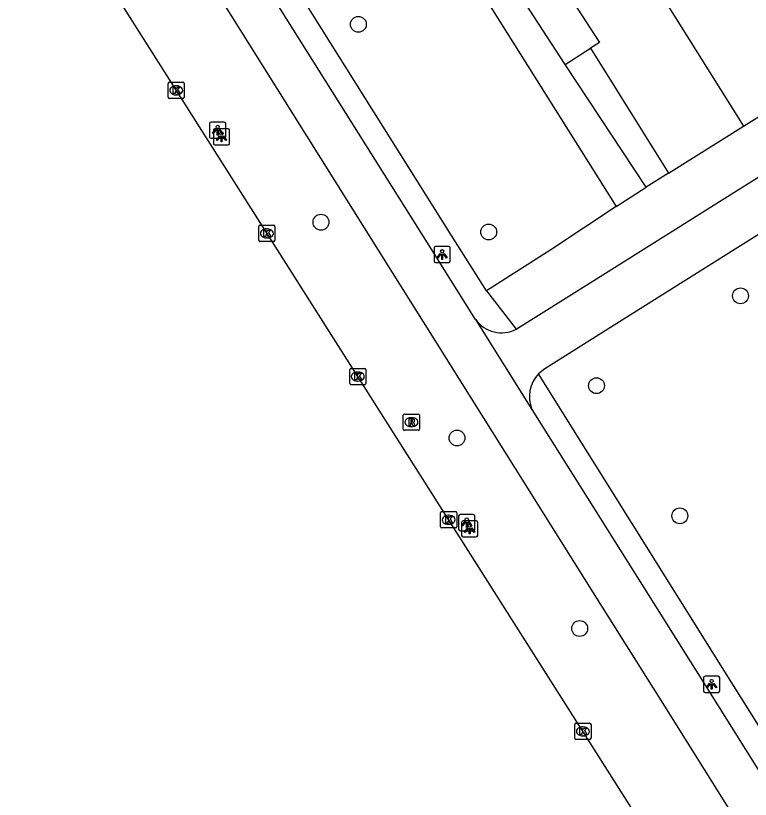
# Model space of a CAD drawing. Extents: x 160077 to 160945, y 386481 to 387498.
# Drawn here: x 160397.26 to 160442.55, y 386780.99 to 386829.32 of the extents above; entities that cross this region are included whole.
import ezdxf

# ---------------------------------------------------------------- set-up
doc = ezdxf.new("R2010")
doc.units = 0
for name, color, linetype in [('IMGEO_Boom', 7, 'Continuous'), ('IMGEO_Fietspad_gesloten', 7, 'Continuous'), ('IMGEO_Fietspad_open', 7, 'Continuous'), ('IMGEO_Groenvoorziening', 7, 'Continuous'), ('IMGEO_Kolk', 7, 'Continuous'), ('IMGEO_Lichtpunt', 7, 'Continuous'), ('IMGEO_Pand', 7, 'Continuous'), ('IMGEO_Rijbaan_regionaal_gesloten', 7, 'Continuous'), ('IMGEO_Rioolput', 7, 'Continuous'), ('IMGEO_Voetpad_open', 7, 'Continuous')]:
    doc.layers.add(name, color=color, linetype=linetype)

msp = doc.modelspace()

# ---------------------------------------------------------------- linework, layer by layer
at = {"layer": 'IMGEO_Boom'}
for centre in [(160418.384, 386828.788), (160416.078, 386816.582), (160426.419, 386815.979), (160441.939, 386812.042), (160433.06, 386806.5), (160424.463, 386803.275), (160438.197, 386798.472), (160432.028, 386791.524)]:
    msp.add_circle(centre, 0.489, dxfattribs=at)
at = {"layer": 'IMGEO_Fietspad_gesloten'}
for points in [[(160425.614, 386810.586), (160422.849, 386814.976), (160409.479, 386836.28), (160404.053, 386844.866)], [(160545.353, 386614.4), (160540.384, 386622.308), (160531.85, 386635.887), (160531.36, 386636.669), (160520.175, 386654.495), (160507.988, 386673.919), (160499.383, 386687.635), (160498.978, 386688.282), (160486.744, 386707.806), (160476.448, 386724.239), (160468.64, 386736.699), (160465.892, 386741.082), (160454.087, 386759.909), (160444.721, 386774.848), (160437.266, 386786.737), (160433.09, 386793.395), (160422.403, 386810.435), (160420.492, 386813.481), (160411.654, 386827.581), (160407.208, 386834.673), (160401.736, 386843.281)], [(160425.614, 386810.586), (160429.081, 386805.038)], [(160429.081, 386805.038), (160439.654, 386788.204), (160470.983, 386738.226), (160501.792, 386689.072), (160505.238, 386683.614)]]:
    msp.add_lwpolyline(points, dxfattribs=at)
at = {"layer": 'IMGEO_Fietspad_open'}
for points in [[(160428.114, 386809.982), (160432.725, 386812.888), (160440.967, 386818.07), (160460.873, 386830.588), (160475.724, 386839.906)], [(160460.073, 386826.509), (160434.31, 386810.339), (160429.869, 386807.54), (160429.484, 386807.235)]]:
    msp.add_lwpolyline(points, dxfattribs=at)
for centre, radius, start, end in [((160427.214, 386811.731), 1.967, 215.6005, 297.2347), ((160430.978, 386805.825), 2.054, 136.6745, 202.5369)]:
    msp.add_arc(centre, radius, start, end, dxfattribs=at)
at = {"layer": 'IMGEO_Groenvoorziening'}
for points in [[(160428.712, 386843.93), (160442.116, 386822.499)], [(160432.701, 386827.317), (160437.5, 386819.612)]]:
    msp.add_lwpolyline(points, dxfattribs=at)
at = {"layer": 'IMGEO_Kolk'}
for p, q in [((160406.726, 386825.219), (160407.578, 386825.219)), ((160406.651, 386824.293), (160406.651, 386825.145)), ((160407.139, 386824.999), (160407.164, 386824.999)), ((160407.652, 386825.145), (160407.652, 386824.293)), ((160407.162, 386824.439), (160407.137, 386824.439)), ((160407.578, 386824.219), (160406.726, 386824.219)), ((160412.242, 386815.469), (160412.242, 386816.321)), ((160412.317, 386816.395), (160413.169, 386816.395)), ((160412.73, 386816.175), (160412.755, 386816.175)), ((160413.243, 386816.321), (160413.243, 386815.469)), ((160412.753, 386815.615), (160412.728, 386815.615)), ((160413.169, 386815.395), (160412.317, 386815.395)), ((160417.848, 386806.638), (160417.848, 386807.49)), ((160417.923, 386807.564), (160418.775, 386807.564)), ((160418.336, 386807.344), (160418.361, 386807.344)), ((160418.849, 386807.49), (160418.849, 386806.638)), ((160418.775, 386806.564), (160417.923, 386806.564)), ((160418.359, 386806.784), (160418.334, 386806.784)), ((160423.449, 386797.806), (160423.449, 386798.658)), ((160423.524, 386798.732), (160424.376, 386798.732)), ((160424.45, 386798.658), (160424.45, 386797.806)), ((160423.937, 386798.512), (160423.962, 386798.512)), ((160424.376, 386797.732), (160423.524, 386797.732)), ((160423.96, 386797.952), (160423.935, 386797.952)), ((160431.724, 386784.755), (160431.724, 386785.607)), ((160431.799, 386785.681), (160432.651, 386785.681)), ((160432.725, 386785.607), (160432.725, 386784.755)), ((160432.212, 386785.461), (160432.237, 386785.461)), ((160432.651, 386784.681), (160431.799, 386784.681)), ((160432.235, 386784.901), (160432.21, 386784.901))]:
    msp.add_line(p, q, dxfattribs=at)
for points in [[(160406.726, 386825.219), (160407.578, 386825.219)], [(160406.651, 386824.293), (160406.651, 386825.145)], [(160406.972, 386824.919), (160407.095, 386824.919), (160407.095, 386824.768), (160407.225, 386824.919), (160407.389, 386824.919), (160407.243, 386824.768), (160407.396, 386824.519), (160407.244, 386824.519), (160407.159, 386824.683), (160407.095, 386824.616), (160407.095, 386824.519), (160406.972, 386824.519), (160406.972, 386824.919)], [(160407.652, 386825.145), (160407.652, 386824.293)], [(160407.578, 386824.219), (160406.726, 386824.219)], [(160412.242, 386815.469), (160412.242, 386816.321)], [(160412.317, 386816.395), (160413.169, 386816.395)], [(160412.563, 386816.095), (160412.686, 386816.095), (160412.686, 386815.944), (160412.816, 386816.095), (160412.98, 386816.095), (160412.834, 386815.944), (160412.987, 386815.695), (160412.835, 386815.695), (160412.75, 386815.859), (160412.686, 386815.792), (160412.686, 386815.695), (160412.563, 386815.695), (160412.563, 386816.095)], [(160413.243, 386816.321), (160413.243, 386815.469)], [(160413.169, 386815.395), (160412.317, 386815.395)], [(160417.848, 386806.638), (160417.848, 386807.49)], [(160417.923, 386807.564), (160418.775, 386807.564)], [(160418.849, 386807.49), (160418.849, 386806.638)], [(160418.169, 386807.264), (160418.292, 386807.264), (160418.292, 386807.113), (160418.422, 386807.264), (160418.586, 386807.264), (160418.44, 386807.113), (160418.593, 386806.864), (160418.441, 386806.864), (160418.356, 386807.028), (160418.292, 386806.961), (160418.292, 386806.864), (160418.169, 386806.864), (160418.169, 386807.264)], [(160418.775, 386806.564), (160417.923, 386806.564)], [(160423.449, 386797.806), (160423.449, 386798.658)], [(160423.524, 386798.732), (160424.376, 386798.732)], [(160424.45, 386798.658), (160424.45, 386797.806)], [(160423.77, 386798.432), (160423.893, 386798.432), (160423.893, 386798.281), (160424.023, 386798.432), (160424.187, 386798.432), (160424.041, 386798.281), (160424.194, 386798.032), (160424.042, 386798.032), (160423.957, 386798.196), (160423.893, 386798.129), (160423.893, 386798.032), (160423.77, 386798.032), (160423.77, 386798.432)], [(160424.376, 386797.732), (160423.524, 386797.732)], [(160431.724, 386784.755), (160431.724, 386785.607)], [(160431.799, 386785.681), (160432.651, 386785.681)], [(160432.725, 386785.607), (160432.725, 386784.755)], [(160432.045, 386785.381), (160432.168, 386785.381), (160432.168, 386785.23), (160432.298, 386785.381), (160432.462, 386785.381), (160432.316, 386785.23), (160432.469, 386784.981), (160432.317, 386784.981), (160432.232, 386785.145), (160432.168, 386785.078), (160432.168, 386784.981), (160432.045, 386784.981), (160432.045, 386785.381)], [(160432.651, 386784.681), (160431.799, 386784.681)]]:
    msp.add_lwpolyline(points, dxfattribs=at)
for centre, start, end in [((160406.728, 386825.143), 91.552, 178.448), ((160406.728, 386825.143), 91.552, 178.448), ((160407.576, 386825.143), 1.552, 88.448), ((160407.576, 386825.143), 1.552, 88.448), ((160406.728, 386824.295), 181.552, 268.448), ((160406.728, 386824.295), 181.552, 268.448), ((160407.576, 386824.295), 271.552, 358.448), ((160407.576, 386824.295), 271.552, 358.448), ((160412.319, 386816.319), 91.552, 178.448), ((160412.319, 386816.319), 91.552, 178.448), ((160413.167, 386816.319), 1.552, 88.448), ((160413.167, 386816.319), 1.552, 88.448), ((160412.319, 386815.471), 181.552, 268.448), ((160412.319, 386815.471), 181.552, 268.448), ((160413.167, 386815.471), 271.552, 358.448), ((160413.167, 386815.471), 271.552, 358.448), ((160417.925, 386807.488), 91.552, 178.448), ((160417.925, 386807.488), 91.552, 178.448), ((160418.773, 386807.488), 1.552, 88.448), ((160418.773, 386807.488), 1.552, 88.448), ((160417.925, 386806.64), 181.552, 268.448), ((160417.925, 386806.64), 181.552, 268.448), ((160418.773, 386806.64), 271.552, 358.448), ((160418.773, 386806.64), 271.552, 358.448), ((160423.526, 386798.656), 91.552, 178.448), ((160423.526, 386798.656), 91.552, 178.448), ((160424.374, 386798.656), 1.552, 88.448), ((160424.374, 386798.656), 1.552, 88.448), ((160423.526, 386797.808), 181.552, 268.448), ((160423.526, 386797.808), 181.552, 268.448), ((160424.374, 386797.808), 271.552, 358.448), ((160424.374, 386797.808), 271.552, 358.448), ((160431.801, 386785.605), 91.552, 178.448), ((160431.801, 386785.605), 91.552, 178.448), ((160432.649, 386785.605), 1.552, 88.448), ((160432.649, 386785.605), 1.552, 88.448), ((160431.801, 386784.757), 181.552, 268.448), ((160431.801, 386784.757), 181.552, 268.448), ((160432.649, 386784.757), 271.552, 358.448), ((160432.649, 386784.757), 271.552, 358.448)]:
    msp.add_arc(centre, 0.0765, start, end, dxfattribs=at)
for centre, major_axis, ratio, start_param, end_param in [((160407.138, 386824.719), (-0.387, 0.002), 0.722429, 4.712389, 7.853982), ((160407.163, 386824.719), (-0.39, 0.002), 0.717154, 1.570796, 4.712389), ((160412.729, 386815.895), (-0.387, 0.002), 0.722429, 4.712389, 7.853982), ((160412.754, 386815.895), (-0.39, 0.002), 0.717154, 1.570796, 4.712389), ((160418.335, 386807.064), (-0.387, 0.002), 0.722429, 4.712389, 7.853982), ((160418.36, 386807.064), (-0.39, 0.002), 0.717154, 1.570796, 4.712389), ((160423.936, 386798.232), (-0.387, 0.002), 0.722429, 4.712389, 7.853982), ((160423.961, 386798.232), (-0.39, 0.002), 0.717154, 1.570796, 4.712389), ((160432.211, 386785.181), (-0.387, 0.002), 0.722429, 4.712389, 7.853982), ((160432.236, 386785.181), (-0.39, 0.002), 0.717154, 1.570796, 4.712389)]:
    msp.add_ellipse(centre, major_axis=major_axis, ratio=ratio, start_param=start_param, end_param=end_param, dxfattribs=at)
at = {"layer": 'IMGEO_Lichtpunt'}
for p, q in [((160409.209, 386822.665), (160409.209, 386821.858)), ((160409.209, 386822.665), (160409.209, 386821.858)), ((160410.111, 386822.76), (160409.303, 386822.76)), ((160410.111, 386822.76), (160409.303, 386822.76)), ((160410.347, 386822.346), (160409.539, 386822.346)), ((160410.347, 386822.346), (160409.539, 386822.346)), ((160410.205, 386821.858), (160410.205, 386822.665)), ((160410.205, 386821.858), (160410.205, 386822.665)), ((160409.445, 386822.251), (160409.445, 386821.444)), ((160409.445, 386822.251), (160409.445, 386821.444)), ((160410.441, 386821.444), (160410.441, 386822.251)), ((160410.441, 386821.444), (160410.441, 386822.251)), ((160409.303, 386821.764), (160410.111, 386821.764)), ((160409.303, 386821.764), (160410.111, 386821.764)), ((160409.539, 386821.35), (160410.347, 386821.35)), ((160409.539, 386821.35), (160410.347, 386821.35)), ((160423.954, 386815.092), (160423.146, 386815.092)), ((160423.954, 386815.092), (160423.146, 386815.092)), ((160423.052, 386814.997), (160423.052, 386814.19)), ((160423.052, 386814.997), (160423.052, 386814.19)), ((160424.048, 386814.19), (160424.048, 386814.997)), ((160424.048, 386814.19), (160424.048, 386814.997)), ((160423.146, 386814.096), (160423.954, 386814.096)), ((160423.146, 386814.096), (160423.954, 386814.096)), ((160424.565, 386798.458), (160424.565, 386797.651)), ((160424.565, 386798.458), (160424.565, 386797.651)), ((160425.467, 386798.553), (160424.659, 386798.553)), ((160425.467, 386798.553), (160424.659, 386798.553)), ((160425.649, 386798.168), (160424.841, 386798.168)), ((160425.649, 386798.168), (160424.841, 386798.168)), ((160425.561, 386797.651), (160425.561, 386798.458)), ((160425.561, 386797.651), (160425.561, 386798.458)), ((160424.747, 386798.073), (160424.747, 386797.266)), ((160424.747, 386798.073), (160424.747, 386797.266)), ((160425.743, 386797.266), (160425.743, 386798.073)), ((160425.743, 386797.266), (160425.743, 386798.073)), ((160424.659, 386797.557), (160425.467, 386797.557)), ((160424.659, 386797.557), (160425.467, 386797.557)), ((160424.841, 386797.172), (160425.649, 386797.172)), ((160424.841, 386797.172), (160425.649, 386797.172)), ((160439.662, 386788.487), (160439.662, 386787.68)), ((160439.662, 386788.487), (160439.662, 386787.68)), ((160440.564, 386788.582), (160439.756, 386788.582)), ((160440.564, 386788.582), (160439.756, 386788.582)), ((160440.658, 386787.68), (160440.658, 386788.487)), ((160440.658, 386787.68), (160440.658, 386788.487)), ((160439.756, 386787.586), (160440.564, 386787.586)), ((160439.756, 386787.586), (160440.564, 386787.586))]:
    msp.add_line(p, q, dxfattribs=at)
for points in [[(160409.583, 386822.329), (160409.622, 386822.301), (160409.434, 386822.039), (160409.396, 386822.066), (160409.583, 386822.329)], [(160409.795, 386822.301), (160409.833, 386822.328), (160410.02, 386822.066), (160409.981, 386822.038), (160409.795, 386822.301)], [(160409.819, 386821.915), (160409.858, 386821.887), (160409.67, 386821.625), (160409.632, 386821.652), (160409.819, 386821.915)], [(160409.685, 386822.281), (160409.732, 386822.281), (160409.732, 386821.959), (160409.685, 386821.959), (160409.685, 386822.281)], [(160409.921, 386821.867), (160409.968, 386821.867), (160409.968, 386821.545), (160409.921, 386821.545), (160409.921, 386821.867)], [(160410.031, 386821.887), (160410.069, 386821.914), (160410.256, 386821.652), (160410.217, 386821.624), (160410.031, 386821.887)], [(160423.426, 386814.661), (160423.465, 386814.633), (160423.277, 386814.371), (160423.239, 386814.398), (160423.426, 386814.661)], [(160423.528, 386814.613), (160423.575, 386814.613), (160423.575, 386814.291), (160423.528, 386814.291), (160423.528, 386814.613)], [(160423.638, 386814.633), (160423.676, 386814.66), (160423.863, 386814.398), (160423.824, 386814.37), (160423.638, 386814.633)], [(160424.939, 386798.122), (160424.978, 386798.094), (160424.79, 386797.832), (160424.752, 386797.859), (160424.939, 386798.122)], [(160425.121, 386797.737), (160425.16, 386797.709), (160424.972, 386797.447), (160424.934, 386797.474), (160425.121, 386797.737)], [(160425.041, 386798.074), (160425.088, 386798.074), (160425.088, 386797.752), (160425.041, 386797.752), (160425.041, 386798.074)], [(160425.151, 386798.094), (160425.189, 386798.121), (160425.376, 386797.859), (160425.337, 386797.831), (160425.151, 386798.094)], [(160425.223, 386797.689), (160425.27, 386797.689), (160425.27, 386797.367), (160425.223, 386797.367), (160425.223, 386797.689)], [(160425.333, 386797.709), (160425.371, 386797.736), (160425.558, 386797.474), (160425.519, 386797.446), (160425.333, 386797.709)], [(160440.036, 386788.151), (160440.075, 386788.123), (160439.887, 386787.861), (160439.849, 386787.888), (160440.036, 386788.151)], [(160440.138, 386788.103), (160440.185, 386788.103), (160440.185, 386787.781), (160440.138, 386787.781), (160440.138, 386788.103)], [(160440.248, 386788.123), (160440.286, 386788.15), (160440.473, 386787.888), (160440.434, 386787.86), (160440.248, 386788.123)]]:
    msp.add_lwpolyline(points, dxfattribs=at)
for centre in [(160409.708, 386822.463), (160409.944, 386822.049), (160423.551, 386814.795), (160425.064, 386798.256), (160425.246, 386797.871), (160440.161, 386788.285)]:
    msp.add_circle(centre, 0.0994, dxfattribs=at)
for centre, start, end in [((160409.303, 386822.665), 90, 180), ((160409.303, 386822.665), 90, 180), ((160409.539, 386822.251), 90, 180), ((160409.539, 386822.251), 90, 180), ((160410.111, 386822.665), 0, 90), ((160410.111, 386822.665), 0, 90), ((160410.347, 386822.251), 0, 90), ((160410.347, 386822.251), 0, 90), ((160409.303, 386821.858), 180, 270), ((160409.303, 386821.858), 180, 270), ((160410.111, 386821.858), 270, 0), ((160410.111, 386821.858), 270, 360), ((160409.539, 386821.444), 180, 270), ((160409.539, 386821.444), 180, 270), ((160410.347, 386821.444), 270, 0), ((160410.347, 386821.444), 270, 360), ((160423.146, 386814.997), 90, 180), ((160423.146, 386814.997), 90, 180), ((160423.954, 386814.997), 0, 90), ((160423.954, 386814.997), 0, 90), ((160423.146, 386814.19), 180, 270), ((160423.146, 386814.19), 180, 270), ((160423.954, 386814.19), 270, 0), ((160423.954, 386814.19), 270, 360), ((160424.659, 386798.458), 90, 180), ((160424.659, 386798.458), 90, 180), ((160424.841, 386798.073), 90, 180), ((160424.841, 386798.073), 90, 180), ((160425.467, 386798.458), 0, 90), ((160425.467, 386798.458), 0, 90), ((160425.649, 386798.073), 0, 90), ((160425.649, 386798.073), 0, 90), ((160424.659, 386797.651), 180, 270), ((160424.659, 386797.651), 180, 270), ((160424.841, 386797.266), 180, 270), ((160424.841, 386797.266), 180, 270), ((160425.467, 386797.651), 270, 0), ((160425.467, 386797.651), 270, 360), ((160425.649, 386797.266), 270, 0), ((160425.649, 386797.266), 270, 360), ((160439.756, 386788.487), 90, 180), ((160439.756, 386788.487), 90, 180), ((160440.564, 386788.487), 0, 90), ((160440.564, 386788.487), 0, 90), ((160439.756, 386787.68), 180, 270), ((160439.756, 386787.68), 180, 270), ((160440.564, 386787.68), 270, 0), ((160440.564, 386787.68), 270, 360)]:
    msp.add_arc(centre, 0.0946, start, end, dxfattribs=at)
at = {"layer": 'IMGEO_Pand'}
for points in [[(160429.504, 386832.45), (160429.968, 386832.749), (160433.24, 386827.664), (160432.701, 386827.317)], [(160431.123, 386826.302), (160427.851, 386831.387)], [(160431.123, 386826.302), (160432.701, 386827.317)]]:
    msp.add_lwpolyline(points, dxfattribs=at)
at = {"layer": 'IMGEO_Rijbaan_regionaal_gesloten'}
msp.add_lwpolyline([(160441.145, 386771.103), (160434.272, 386781.947), (160422.342, 386800.771), (160411.262, 386818.254), (160397.258, 386840.35)], dxfattribs=at)
at = {"layer": 'IMGEO_Rioolput'}
for p, q in [((160421.152, 386803.822), (160421.152, 386804.674)), ((160421.227, 386804.748), (160422.079, 386804.748)), ((160421.64, 386804.528), (160421.665, 386804.528)), ((160422.153, 386804.674), (160422.153, 386803.822)), ((160421.663, 386803.968), (160421.638, 386803.968)), ((160422.079, 386803.748), (160421.227, 386803.748))]:
    msp.add_line(p, q, dxfattribs=at)
for points in [[(160421.152, 386803.822), (160421.152, 386804.674)], [(160421.227, 386804.748), (160422.079, 386804.748)], [(160421.741, 386804.446), (160421.489, 386804.448), (160421.489, 386804.048)], [(160422.153, 386804.674), (160422.153, 386803.822)], [(160421.489, 386804.048), (160421.613, 386804.048), (160421.613, 386804.21), (160421.624, 386804.21)], [(160421.667, 386804.367), (160421.613, 386804.367), (160421.613, 386804.286)], [(160421.613, 386804.286), (160421.665, 386804.286)], [(160421.671, 386804.181), (160421.742, 386804.048), (160421.882, 386804.048), (160421.817, 386804.174)], [(160422.079, 386803.748), (160421.227, 386803.748)]]:
    msp.add_lwpolyline(points, dxfattribs=at)
for centre, radius, start, end in [((160421.229, 386804.672), 0.0765, 91.552, 178.448), ((160421.229, 386804.672), 0.0765, 91.552, 178.448), ((160421.74, 386804.336), 0.109, 350.3612, 89.416), ((160422.077, 386804.672), 0.0765, 1.552, 88.448), ((160422.077, 386804.672), 0.0765, 1.552, 88.448), ((160421.623, 386804.157), 0.0533, 26.0293, 88.6989), ((160421.649, 386804.475), 0.19, 274.7715, 282.9687), ((160421.673, 386804.271), 0.0964, 77.0061, 93.1865), ((160421.687, 386804.328), 0.0378, 276.6634, 79.6772), ((160421.738, 386804.336), 0.112, 277.5842, 350.9817), ((160421.722, 386804.121), 0.108, 29.5134, 73.7905), ((160421.229, 386803.824), 0.0765, 181.552, 268.448), ((160421.229, 386803.824), 0.0765, 181.552, 268.448), ((160422.077, 386803.824), 0.0765, 271.552, 358.448), ((160422.077, 386803.824), 0.0765, 271.552, 358.448)]:
    msp.add_arc(centre, radius, start, end, dxfattribs=at)
for centre, major_axis, ratio, start_param, end_param in [((160421.639, 386804.248), (-0.387, 0.002), 0.722429, 4.712389, 7.853982), ((160421.664, 386804.248), (-0.39, 0.002), 0.717154, 1.570796, 4.712389)]:
    msp.add_ellipse(centre, major_axis=major_axis, ratio=ratio, start_param=start_param, end_param=end_param, dxfattribs=at)
at = {"layer": 'IMGEO_Voetpad_open'}
for points in [[(160442.116, 386822.499), (160500, 386858.704), (160532.134, 386879.053)], [(160426.285, 386812.347), (160424.129, 386815.762), (160410.771, 386837.058), (160404.376, 386847.182)], [(160423.252, 386842.489), (160419.926, 386840.402), (160434.27, 386817.548)], [(160436.13, 386818.745), (160431.123, 386826.302)], [(160437.5, 386819.612), (160442.116, 386822.499)], [(160437.5, 386819.612), (160436.13, 386818.745)], [(160434.27, 386817.548), (160436.13, 386818.745)], [(160434.27, 386817.548), (160430.256, 386814.876), (160426.285, 386812.347)], [(160426.285, 386812.347), (160428.114, 386809.982)], [(160477.966, 386729.906), (160472.273, 386739.018), (160440.964, 386788.9), (160429.484, 386807.235)]]:
    msp.add_lwpolyline(points, dxfattribs=at)

doc.saveas('drawing.dxf')
